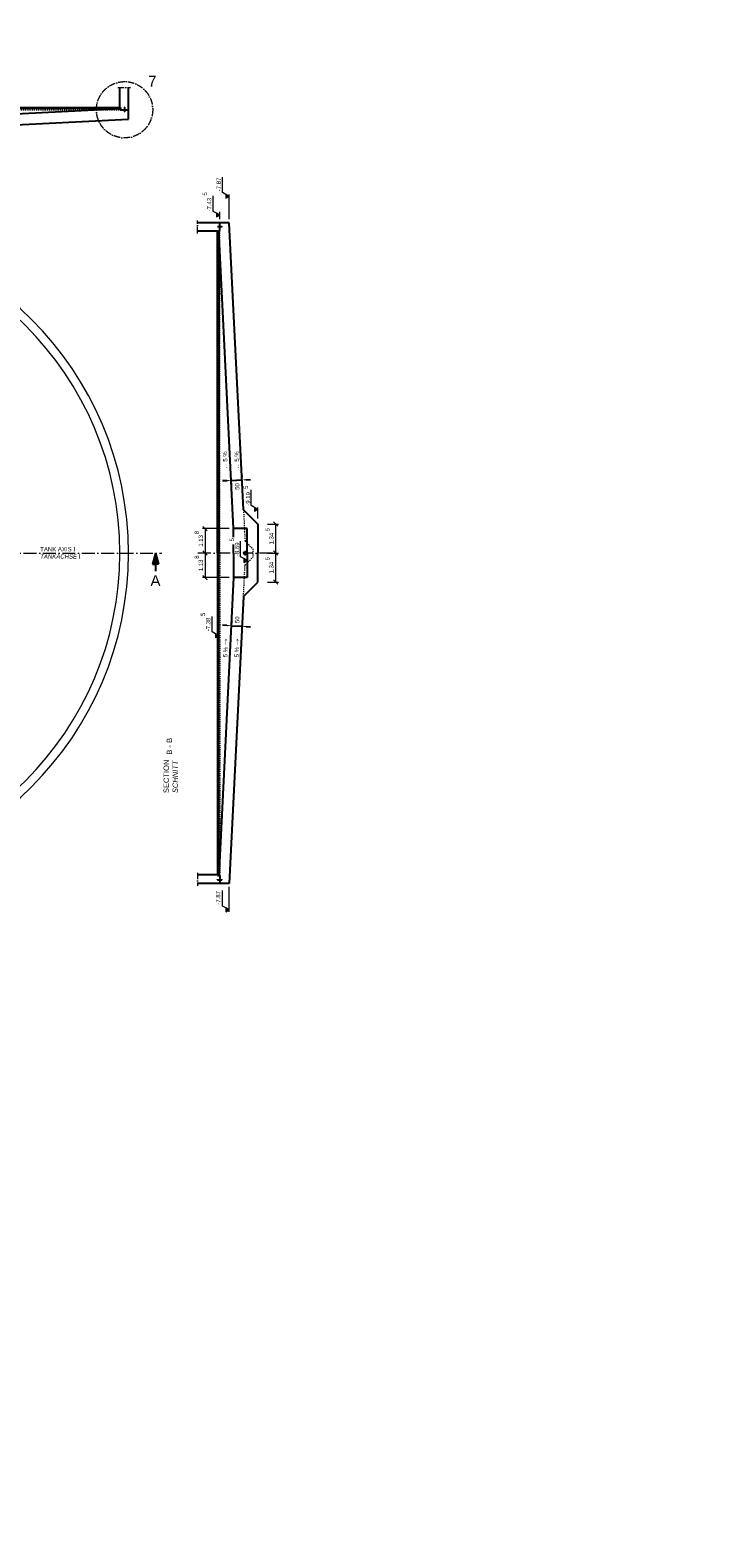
# Model space of a CAD drawing. Header units: millimetres. Extents: x -3395 to 5934498, y -177084 to 63013.
# Tile 594 of 652: x 200895 to 233127, y -45123 to 24264. Entities that reach past the tile are written whole.
import ezdxf

# ---------------------------------------------------------------- set-up
doc = ezdxf.new("R2010")
doc.units = ezdxf.units.MM
doc.linetypes.add('ACAD_ISO10W100', pattern=[18, 12, -3, 0, -3])
doc.linetypes.add('JIS_02_1.0', pattern=[2, 1, -1])
doc.layers.add('Bemaßung', color=7, linetype='Continuous', lineweight=9)
doc.layers.add('Beschriftung', color=7, linetype='Continuous', lineweight=9)
doc.styles.add('LBB3.5M1000', font='isocp.shx', dxfattribs={"height": 3.5})
doc.dimstyles.new('DIN', dxfattribs={"dimtxt": 2.5, "dimasz": 2.5, "dimexe": 1.25, "dimexo": 0.625, "dimtad": 1, "dimtih": 1, "dimdec": 4, "dimdsep": 46, "dimlunit": 6, "dimtxsty": 'Standard', "dimcen": 2.5, "dimadec": 0, "dimazin": 0, "dimtfac": 1, "dimtdec": 4, "dimtmove": 0, "dimatfit": 3, "dimfxl": 0, "dimtvp": 1, "dimtolj": 1, "dimtzin": 0, "dimarcsym": 0})

# ---------------------------------------------------------------- blocks, each defined once
blk = doc.blocks.new('_Oblique')
at = {"color": 0, "linetype": 'ByBlock', "lineweight": -2}
blk.add_line((-0.5, -0.5), (0.5, 0.5), dxfattribs=at)
blk = doc.blocks.new('*D192')
at = {"layer": 'Bemaßung', "color": 0, "lineweight": -2, "transparency": 16777216}
for p, q in [((210029, -3359), (209829, -3349)), ((210228, -3369), (210727, -3394)), ((210238, -3169), (210235, -3244)), ((210737, -3194), (210734, -3269)), ((210927, -3403), (211127, -3413))]:
    blk.add_line(p, q, dxfattribs=at)
at = {"layer": 'Bemaßung', "color": 0, "transparency": 16777216}
for points in [[(210030, -3325), (210027, -3392), (210228, -3369)], [(210929, -3370), (210926, -3437), (210727, -3394)]]:
    blk.add_solid(points, dxfattribs=at)
at = {"layer": 'DEFPOINTS', "color": 0, "transparency": 16777216}
for p in [(210228, -3369), (210727, -3394), (210727, -3394)]:
    blk.add_point(p, dxfattribs=at)
at = {"layer": 'Bemaßung', "color": 0, "transparency": 16777216, "insert": (210507, -3088), "char_height": 200, "attachment_point": 5, "rotation": 90}
blk.add_mtext('\\A1;50', dxfattribs=at)
blk = doc.blocks.new('*D193')
at = {"layer": 'Bemaßung', "color": 0, "lineweight": -2, "transparency": 16777216}
for p, q in [((210717, 3593), (210721, 3518)), ((210029, 3359), (209829, 3349)), ((210228, 3369), (210727, 3394)), ((210238, 3169), (210235, 3244)), ((210927, 3403), (211127, 3413))]:
    blk.add_line(p, q, dxfattribs=at)
at = {"layer": 'Bemaßung', "color": 0, "transparency": 16777216}
for points in [[(210027, 3392), (210030, 3325), (210228, 3369)], [(210926, 3437), (210929, 3370), (210727, 3394)]]:
    blk.add_solid(points, dxfattribs=at)
at = {"layer": 'DEFPOINTS', "color": 0, "transparency": 16777216}
for p in [(210228, 3369), (210727, 3394), (210727, 3394)]:
    blk.add_point(p, dxfattribs=at)
at = {"layer": 'Bemaßung', "color": 0, "transparency": 16777216, "insert": (210507, 3088), "char_height": 200, "attachment_point": 5, "rotation": 90}
blk.add_mtext('\\A1;50', dxfattribs=at)

msp = doc.modelspace()

# ---------------------------------------------------------------- hatches: boundary and pattern name
for points in [[(206713.42775, 0), (206576.18619, -512.19248), (206713.42775, -512.19248)], [(206713.42775, 0), (206713.42775, -512.19248), (206850.66931, -512.19248)]]:
    msp.add_hatch(color=256).paths.add_polyline_path(points)
at = {"layer": 'Bemaßung'}
h = msp.add_hatch(color=256, dxfattribs=at)
h.dxf.hatch_style = 1
h.paths.add_polyline_path([(210130.84113, 16542.13756), (209982.15194, 16627.9833), (209982.15194, 16456.29181)])
h = msp.add_hatch(color=256, dxfattribs=at)
h.dxf.hatch_style = 1
h.paths.add_polyline_path([(209698.76668, 15674.06918), (209550.07748, 15759.91493), (209550.07748, 15588.22343)])
h = msp.add_hatch(color=256, dxfattribs=at)
h.dxf.hatch_style = 1
h.paths.add_polyline_path([(211460.81646, 2034.51071), (211312.12726, 2120.35646), (211312.12726, 1948.66497)])
h = msp.add_hatch(color=256, dxfattribs=at)
h.dxf.hatch_style = 1
h.paths.add_polyline_path([(210963.39407, -342.90874), (210814.70487, -257.06299), (210814.70487, -428.75449)])
h = msp.add_hatch(color=256, dxfattribs=at)
h.dxf.hatch_style = 1
h.paths.add_polyline_path([(209648.76652, -3827.75207), (209500.07733, -3741.90633), (209500.07733, -3913.59782)])
h = msp.add_hatch(color=256, dxfattribs=at)
h.dxf.hatch_style = 1
h.paths.add_polyline_path([(210130.84113, -16543.88589), (209982.15194, -16458.04014), (209982.15194, -16629.73164)])

# ---------------------------------------------------------------- linework, layer by layer
at = {"linetype": 'ACAD_ISO10W100', "lineweight": 18, "ltscale": 25}
for p, q in [((204963.42775, 21596.10344), (205563.42775, 21596.10344)), ((208665.35853, 14825), (208665.35853, 15425)), ((208665.35853, -14825), (208665.35853, -15425))]:
    msp.add_line(p, q, dxfattribs=at)
for p, q in [((205063.42716, 20662.39806), (205063.42775, 21596.10344)), ((205463.42775, 20130.62084), (205463.42775, 21596.10344)), ((205098.42775, 20612.69545), (175178.42785, 20612.69545)), ((175184.42775, 20662.39544), (205092.42775, 20662.39544)), ((191276.42775, 19921.59216), (205098.62739, 20612.70214)), ((192150.43798, 19464.97135), (205463.42775, 20130.62084)), ((205092.42775, 20662.39544), (205092.42775, 20612.39545)), ((205098.42764, 20562.69529), (205098.42765, 20612.69545)), ((205098.42764, 20562.69529), (205273.07516, 20562.69529)), ((205308.42769, 20634.18933), (205258.42769, 20634.18933)), ((205308.42769, 20491.20125), (205258.42769, 20491.20125)), ((205288.42769, 20662.34857), (205278.42769, 20662.34857)), ((205288.42769, 20658.82867), (205278.42769, 20658.82867)), ((205288.42769, 20655.30876), (205278.42769, 20655.30876)), ((205288.42769, 20651.78886), (205278.42769, 20651.78886)), ((205288.42769, 20648.26895), (205278.42769, 20648.26895)), ((205288.42769, 20644.74905), (205278.42769, 20644.74905)), ((205288.42769, 20641.22914), (205278.42769, 20641.22914)), ((205288.42769, 20637.70924), (205278.42769, 20637.70924)), ((205288.42769, 20487.68134), (205278.42769, 20487.68134)), ((205288.42769, 20484.16144), (205278.42769, 20484.16144)), ((205288.42769, 20480.64153), (205278.42769, 20480.64153)), ((205288.42769, 20477.12163), (205278.42769, 20477.12163)), ((205288.42769, 20473.60173), (205278.42769, 20473.60173)), ((205288.42769, 20470.08182), (205278.42769, 20470.08182)), ((205288.42769, 20466.56192), (205278.42769, 20466.56192)), ((205288.42769, 20463.04201), (205278.42769, 20463.04201)), ((205283.42769, 20662.69529), (205283.42769, 20573.04782)), ((205283.42769, 20552.34276), (205283.42769, 20462.69529)), ((205293.78023, 20562.69529), (205463.42763, 20562.69529)), ((210130.84113, 15325), (208665.35853, 15325)), ((209698.76668, 15155.35248), (209698.76668, 15324.99988)), ((210796.49062, 2012.01023), (210130.84113, 15325)), ((209599.06391, 14924.99941), (208665.35853, 14925)), ((209598.76668, 15144.99994), (209688.41415, 15144.99994)), ((209599.06653, 14954), (209649.06652, 14954)), ((209599.06653, 0), (209599.06653, 14954)), ((209599.1134, 15149.99994), (209599.1134, 15139.99994)), ((209602.63331, 15149.99994), (209602.63331, 15139.99994)), ((209606.15321, 15149.99994), (209606.15321, 15139.99994)), ((209609.67312, 15149.99994), (209609.67312, 15139.99994)), ((209613.19302, 15149.99994), (209613.19302, 15139.99994)), ((209616.71293, 15149.99994), (209616.71293, 15139.99994)), ((209620.23283, 15149.99994), (209620.23283, 15139.99994)), ((209623.75274, 15149.99994), (209623.75274, 15139.99994)), ((209627.27264, 15169.99994), (209627.27264, 15119.99994)), ((210339.86982, 1138), (209648.75983, 14960.19964)), ((209648.76652, 14960), (209648.76652, 0)), ((209698.76668, 14959.99989), (209648.76652, 14959.9999)), ((209698.76668, 14959.99989), (209698.76668, 15134.64741)), ((209709.11921, 15144.99994), (209798.76668, 15144.99994)), ((209770.26072, 15169.99994), (209770.26072, 15119.99994)), ((209773.78063, 15149.99994), (209773.78063, 15139.99994)), ((209777.30053, 15149.99994), (209777.30053, 15139.99994)), ((209780.82044, 15149.99994), (209780.82044, 15139.99994)), ((209784.34034, 15149.99994), (209784.34034, 15139.99994)), ((209787.86025, 15149.99994), (209787.86025, 15139.99994)), ((209791.38015, 15149.99994), (209791.38015, 15139.99994)), ((209794.90006, 15149.99994), (209794.90006, 15139.99994)), ((209798.41996, 15149.99994), (209798.41996, 15139.99994)), ((210796.49062, 2012.01023), (211463.39407, 1345.10678)), ((210963.39407, 1138), (210339.86982, 1138)), ((210339.86982, 738.87359), (210339.86982, 1138)), ((210963.39407, 0), (210963.39407, 1138)), ((211463.39407, 1345.10678), (211463.39407, 0)), ((206713.42775, 0), (206576.18619, -512.19248)), ((206713.42775, 0), (206713.42775, -839.91397)), ((206713.42775, 0), (206850.66931, -512.19248)), ((210339.86982, 0), (210339.86982, 400.40911)), ((206576.18619, -512.19248), (206713.42775, -512.19248)), ((206850.66931, -512.19248), (206713.42775, -512.19248)), ((209599.06653, 0), (209599.06653, -14954)), ((209648.76652, -14960), (209648.76652, 0)), ((210339.86982, 0), (210339.86982, -1138)), ((210963.39407, 0), (210963.39407, -1138)), ((211463.39407, -1345.10678), (211463.39407, 0)), ((210339.86982, -1138), (209648.75983, -14960.19964)), ((210963.39407, -1138), (210339.86982, -1138)), ((210796.49062, -2012.01023), (211463.39407, -1345.10678)), ((210796.49062, -2012.01023), (210130.84113, -15325)), ((209599.06391, -14924.99941), (208665.35853, -14925)), ((209598.76668, -15144.99994), (209688.41415, -15144.99994)), ((209599.06653, -14954), (209649.06652, -14954)), ((209599.1134, -15149.99994), (209599.1134, -15139.99994)), ((209602.63331, -15149.99994), (209602.63331, -15139.99994)), ((209606.15321, -15149.99994), (209606.15321, -15139.99994)), ((209609.67312, -15149.99994), (209609.67312, -15139.99994)), ((209613.19302, -15149.99994), (209613.19302, -15139.99994)), ((209616.71293, -15149.99994), (209616.71293, -15139.99994)), ((209620.23283, -15149.99994), (209620.23283, -15139.99994)), ((209623.75274, -15149.99994), (209623.75274, -15139.99994)), ((209627.27264, -15169.99994), (209627.27264, -15119.99994)), ((209698.76668, -14959.99989), (209648.76652, -14959.9999)), ((209698.76668, -14959.99989), (209698.76668, -15134.64741)), ((209698.76668, -15155.35248), (209698.76668, -15324.99988)), ((209709.11921, -15144.99994), (209798.76668, -15144.99994)), ((209770.26072, -15169.99994), (209770.26072, -15119.99994)), ((209773.78063, -15149.99994), (209773.78063, -15139.99994)), ((209777.30053, -15149.99994), (209777.30053, -15139.99994)), ((209780.82044, -15149.99994), (209780.82044, -15139.99994)), ((209784.34034, -15149.99994), (209784.34034, -15139.99994)), ((209787.86025, -15149.99994), (209787.86025, -15139.99994)), ((209791.38015, -15149.99994), (209791.38015, -15139.99994)), ((209794.90006, -15149.99994), (209794.90006, -15139.99994)), ((209798.41996, -15149.99994), (209798.41996, -15139.99994)), ((210130.84113, -15325), (208665.35853, -15325))]:
    msp.add_line(p, q)
at = {"linetype": 'JIS_02_1.0', "lineweight": 18, "ltscale": 50}
for p, q in [((175178.42786, 20562.69529), (205098.42764, 20562.69215)), ((209698.76825, 0), (209698.76982, 14959.99989)), ((210796.49062, 2012.01023), (210869.45614, 552.69978)), ((210869.45614, 552.69978), (211233.38344, 188.77249)), ((211233.38344, 188.77249), (211233.38344, -188.56217)), ((209698.76825, 0), (209698.76982, -14959.99989)), ((210796.49062, -2012.01023), (210869.46721, -552.4784)), ((210869.46721, -552.4784), (211233.38344, -188.56217))]:
    msp.add_line(p, q, dxfattribs=at)
at = {"lineweight": 5}
for p, q in [((210130.84113, 15483.36258), (210130.84113, 16627.9833)), ((209698.76668, 15483.36258), (209698.76668, 15830.9916)), ((211463.39407, 1609.93857), (211463.39407, 2120.35646)), ((210130.84113, -16629.73164), (210130.84113, -15477.47595))]:
    msp.add_line(p, q, dxfattribs=at)
at = {"linetype": 'ACAD_ISO10W100', "lineweight": 18, "ltscale": 50}
for p, q in [((193399.00268, 0), (207013.42775, 0)), ((210876.23344, 106.57294), (210876.23344, -106.57294)), ((210186.39579, 0), (208665.35853, 0)), ((212137.7567, 0), (210816.04272, 0))]:
    msp.add_line(p, q, dxfattribs=at)
at = {"linetype": 'ACAD_ISO10W100', "lineweight": 18, "ltscale": 25}
msp.add_circle((205283.42769, 20562.69529), 1304.19811, dxfattribs=at)
for centre, radius in [((205283.42769, 20562.69529), 10.35253), ((209698.76668, 15144.99994), 10.35253), ((210876.23344, 0), 57.15), ((209698.76668, -15144.99994), 10.35253)]:
    msp.add_circle(centre, radius)
at = {"lineweight": 18, "ltscale": 10}
for radius in [15325, 14925]:
    msp.add_circle((190138.42775, 0), radius, dxfattribs=at)
at = {"layer": 'Bemaßung'}
for p, q in [((209828.4398, 16716.72905), (209828.4398, 17437.88204)), ((209982.15194, 16627.9833), (209828.4398, 16716.72905)), ((209396.36535, 15848.66067), (209396.36535, 16569.81366)), ((209550.07748, 15759.91493), (209396.36535, 15848.66067)), ((211158.41513, 2209.1022), (211158.41513, 2930.2552)), ((211312.12726, 2120.35646), (211158.41513, 2209.1022)), ((210139.86982, 1138), (208890.51376, 1138)), ((209015.51376, 1138), (209015.51376, 0)), ((211913.46375, 1345.10678), (212415.94667, 1345.10678)), ((212290.94667, 0), (212290.94667, 1345.10678)), ((210660.99274, -168.31725), (210660.99274, 552.83574)), ((209015.51376, 0), (209015.51376, -1138)), ((210814.70487, -257.06299), (210660.99274, -168.31725)), ((211913.46375, 0), (212415.94667, 0)), ((211913.46375, 0), (212415.94667, 0)), ((212290.94667, -1345.10678), (212290.94667, 0)), ((210139.86982, -1138), (208890.51376, -1138)), ((211913.46375, -1345.10678), (212415.94667, -1345.10678)), ((209346.36519, -3653.16058), (209346.36519, -2932.00759)), ((209500.07733, -3741.90633), (209346.36519, -3653.16058)), ((209828.4398, -16369.2944), (209828.4398, -15648.14141)), ((209982.15194, -16458.04014), (209828.4398, -16369.2944))]:
    msp.add_line(p, q, dxfattribs=at)
for points in [[(210130.84113, 16542.13756), (209982.15194, 16627.9833), (209982.15194, 16456.29181)], [(209698.76668, 15674.06918), (209550.07748, 15759.91493), (209550.07748, 15588.22343)], [(211460.81646, 2034.51071), (211312.12726, 2120.35646), (211312.12726, 1948.66497)], [(210963.39407, -342.90874), (210814.70487, -257.06299), (210814.70487, -428.75449)], [(209648.76652, -3827.75207), (209500.07733, -3741.90633), (209500.07733, -3913.59782)], [(210130.84113, -16543.88589), (209982.15194, -16458.04014), (209982.15194, -16629.73164)]]:
    msp.add_lwpolyline(points, close=True, dxfattribs=at)

# ---------------------------------------------------------------- block references
at = {"layer": 'Bemaßung', "xscale": 200, "yscale": 200, "zscale": 200}
for p, rotation in [((212290.94667, 1345.10678), 90), ((209015.51376, 1138), 90), ((209015.51376, 0), 270), ((209015.51376, 0), 90), ((212290.94667, 0), 270), ((212290.94667, 0), 90), ((209015.51376, -1138), 270), ((212290.94667, -1345.10678), 270)]:
    msp.add_blockref('_Oblique', p, dxfattribs=dict(at, rotation=rotation))

# ---------------------------------------------------------------- texts
at = {"layer": 'Bemaßung', "char_height": 200, "attachment_point": 5, "rotation": 90}
for s, insert in [('\\A1;-7.87', (209653.20254, 17096.09146)), ('\\A1;5', (209005.02496, 16658.15879)), ('\\A1;-7.43', (209211.45109, 16162.00301)), ('\\A1;5', (210903.61469, 3056.1862)), ('\\A1;-9.19', (211007.97805, 2515.72434)), ('\\A1;8', (208633.02986, 952.71351)), ('\\A1;1.13', (208815.51376, 569)), ('\\A1;5', (211908.46277, 1091.18506)), ('\\A1;1.34', (212090.94667, 672.55339)), ('\\A1;5', (210257.0668, 617.91177)), ('\\A1;-8.69', (210502.04517, 178.48307)), ('\\A1;8', (208633.02986, -185.28649)), ('\\A1;1.13', (208815.51376, -569)), ('\\A1;5', (211908.46277, -253.92172)), ('\\A1;1.34', (212090.94667, -672.55339)), ('\\A1;5', (208919.51649, -2843.75132)), ('\\A1;-7.38', (209163.70657, -3306.36027)), ('\\A1;-7.87', (209620.24042, -15989.93198))]:
    msp.add_mtext(s, dxfattribs=dict(at, insert=insert))
at = {"layer": 'Bemaßung', "char_height": 200, "attachment_point": 1, "style": 'LBB3.5M1000'}
for s, width, insert, rotation in [('{\\fArial|b0|i0|c134|p34;←\\fArial|b0|i0|c0|p34; 5 %}', 963.211695, (209873.0359, 3878.46953), 92.8624052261), ('{\\fArial|b0|i0|c134|p34;←\\fArial|b0|i0|c0|p34; 5 %}', 963.211695, (210413.25522, 3878.46953), 92.8624052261), ('{\\fArial|b0|i0|c0|p34;5 % \\fSimSun|b0|i0|c134|p2;→}', 890.5837557, (209847.31038, -4828.26698), 87.1375947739), ('{\\fArial|b0|i0|c0|p34;5 % \\fSimSun|b0|i0|c134|p2;→}', 890.5837557, (210372.67439, -4828.26698), 87.1375947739)]:
    msp.add_mtext_dynamic_manual_height_columns(s, width=width, gutter_width=17.5, heights=[0], dxfattribs=dict(at, insert=insert, rotation=rotation))
at = {"layer": 'Beschriftung', "attachment_point": 1, "style": 'LBB3.5M1000'}
for s, insert, char_height, width in [('\\pi675.38;{\\fArial|b0|i0|c0|p34;GROUND PLAN  FLOOR SLAB\\P\\pi832.61;\\fArial|b0|i1|c0|p34;GRUNDRISS  BODENPLATTE}', (81434.95089, 24246.46576), 1000, 20997.4164896), ('{\\fArial|b0|i0|c0|p34;7}', (206374.83675, 22140.27966), 500, 335.8461916), ('\\pi6353.4;{\\fArial|b0|i0|c0|p34;CONCRETE WITH FINISH\\P\\pi6971.4;\\fArial|b0|i1|c0|p34;BETON MIT ESTRICH\\fArial|b0|i0|c0|p34;\\P\\pi8414.8;SCALE 1:100}', (81434.95089, 20702.41934), 500, 20997.4164896), ('\\pi911.06;{\\fArial|b0|i0|c0|p34;TOP VIEW\\P\\pi338.42;\\fArial|b0|i1|c0|p34;DRAUFSICHT}', (27420.81927, 17752.64344), 500, 5212.9838851), ('{\\fArial|b0|i0|c0|p34;\\C256;TANK AXIS \\fSegoe UI|b0|i0|c0|p34;I\\fArial|b0|i0|c0|p34;\\P\\fArial|b0|i1|c0|p34;TANKACHSE \\fSegoe UI|b0|i0|c0|p34;I}', (201370.98587, 281.4015), 200, 2305.0611132), ('{\\fArial|b0|i0|c0|p34;A}', (206484.13631, -1026.64518), 500, 335.8461916), ('\\pi156.37;{\\fArial|b1|i0|c0|p34;\\H0.6x;\\C1;ROLLDECKEL FÜR LECKKONTROLLSCHACHT\\fArial|b0|i0|c0|p34;\\H0.83333x;\\P\\pi691.73;SCALE / MASSSTAB 1:20}', (146504.8978, -32330.71342), 100, 2200), ('\\pi1056.3;{\\fArial|b0|i0|c0|p34;MANHOLES \\fCastellar|b0|i0|c0|p18;I\\fArial|b0|i0|c0|p34; - \\fCastellar|b0|i0|c0|p18;III\\fArial|b0|i0|c0|p34; (\\fCastellar|b0|i0|c0|p18;I\\fArial|b0|i0|c0|p34; AND \\fCastellar|b0|i0|c0|p18;II\\fArial|b0|i0|c0|p34; WITHOUT LADDER)\\P\\pi497.77;\\fArial|b0|i1|c0|p34;MONTAGEÖFFNUNGEN \\fCastellar|b0|i1|c0|p18;I\\fArial|b0|i1|c0|p34;-\\fCastellar|b0|i1|c0|p18;III\\fArial|b0|i1|c0|p34; (\\fCastellar|b0|i1|c0|p18;I\\fArial|b0|i1|c0|p34; UND \\fCastellar|b0|i1|c0|p18;II\\fArial|b0|i1|c0|p34; OHNE LEITER)}', (106350.01929, -34689.66028), 200, 8324.4402209), ('\\pi599.15;{\\fArial|b0|i0|c0|p34;MANHOLE \\fCastellar|b0|i0|c0|p18;IV\\fArial|b0|i0|c0|p34; WITH LADDER\\P\\pi46.721;\\fArial|b0|i1|c0|p34;MONTAGEÖFFNUNG \\fCastellar|b0|i1|c0|p18;IV\\fArial|b0|i1|c0|p34; MIT LEITER}', (107326.10225, -43923.12294), 200, 4967.5358744)]:
    msp.add_mtext(s, dxfattribs=dict(at, insert=insert, char_height=char_height, width=width))
at = {"layer": 'Beschriftung', "char_height": 250, "attachment_point": 1, "rotation": 90, "style": 'LBB3.5M1000'}
for s, insert, width in [('{\\fArial|b0|i0|c0|p34;B - B}', (207233.34146, -9347.32236), 1727.9872427), ('{\\fArial|b0|i0|c0|p34;SECTION\\P\\fArial|b0|i1|c0|p34;SCHNITT}', (207090.22447, -11130.07489), 3443.0793233)]:
    msp.add_mtext(s, dxfattribs=dict(at, insert=insert, width=width))

# ---------------------------------------------------------------- dimensions: what is measured, and where the dimension line sits
at = {"layer": 'Bemaßung'}
for base, p1, p2, angle, picture, middle in [((210727.41606, 3393.50148), (210228.34243, 3368.5478), (210727.41606, 3393.50148), 2.8624052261, '*D193', (210506.59337, 3087.51921)), ((210727.41606, -3393.50148), (210228.34243, -3368.5478), (210727.41606, -3393.50148), 357.1375947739, '*D192', (210506.59337, -3087.51921))]:
    dim = msp.add_linear_dim(base=base, p1=p1, p2=p2, angle=angle, text='50', dimstyle='DIN', override={"dimscale": 100, "dimtxt": 2, "dimasz": 2, "dimexo": 2, "dimgap": 1, "dimtih": 0, "dimsah": 1, "dimtmove": 2}, dxfattribs=at)
    dim.commit()
    dim.dimension.update_dxf_attribs({"geometry": picture, "text_midpoint": middle, "dimtype": 161, "text_rotation": 270})

doc.saveas('drawing.dxf')
